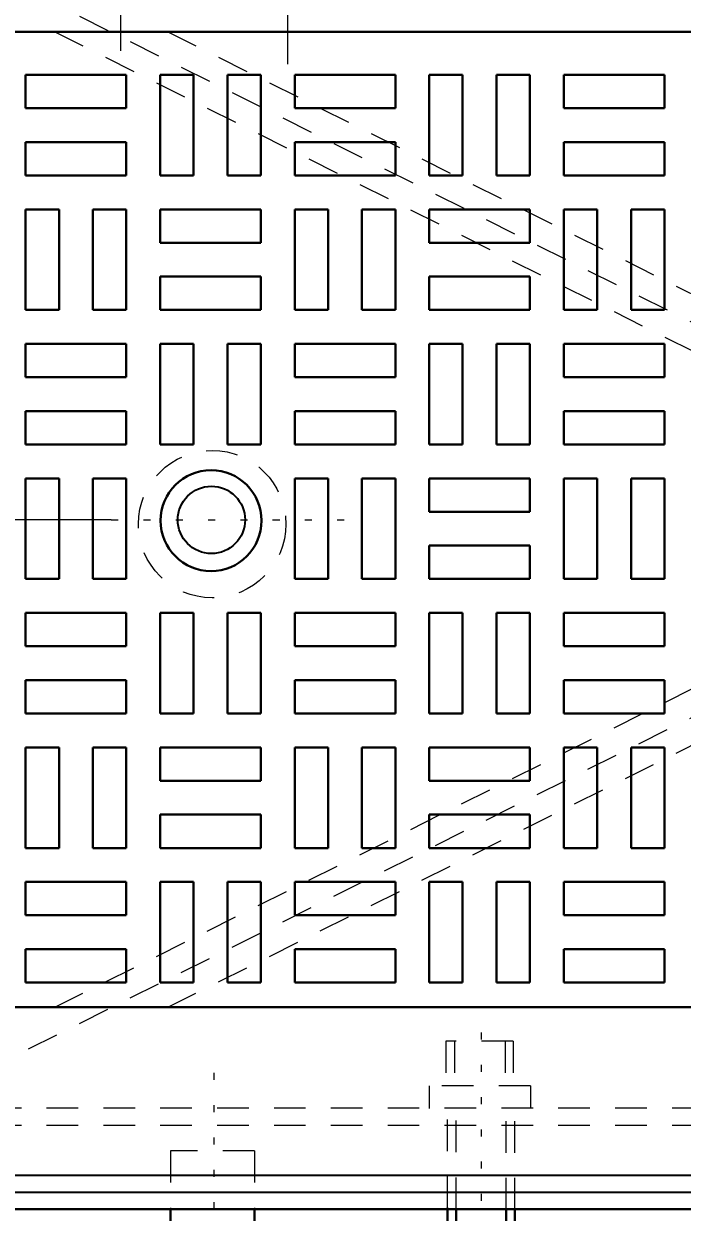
# Model space of a CAD drawing. Extents: x 312583 to 312854, y 144419 to 144597.
# Drawn here: x 312691.31 to 312700.69, y 144542.88 to 144559.81 of the extents above; entities that cross this region are included whole.
import ezdxf

# ---------------------------------------------------------------- set-up
doc = ezdxf.new("R2010")
doc.units = 0
doc.header["$LTSCALE"] = 0.3
doc.linetypes.add('DOTTED', pattern=[1.5, 0.3, -1.2])
doc.linetypes.add('SHORT_DASHED', pattern=[2.7, 1.5, -1.2])
doc.layers.add('1', color=7, linetype='Continuous', lineweight=40)
doc.layers.add('2', color=7, linetype='Continuous', lineweight=13)

msp = doc.modelspace()

# ---------------------------------------------------------------- linework, layer by layer
at = {"layer": '1', "linetype": 'SHORT_DASHED', "lineweight": 25}
for p, q in [((312689.2049, 144544.1186), (312723.7049, 144561.3686)), ((312689.2049, 144561.3686), (312723.7049, 144544.1186)), ((312691.7502, 144559.6973), (312705.6499, 144552.7436)), ((312693.3602, 144559.6973), (312706.4549, 144553.1499)), ((312691.7502, 144545.7976), (312705.6499, 144552.7436)), ((312693.3602, 144545.7976), (312706.4549, 144552.3449)), ((312698.2822, 144545.3146), (312697.3239, 144545.3146)), ((312697.3239, 144545.3146), (312697.3239, 144544.6783)), ((312697.4465, 144545.3146), (312697.4465, 144544.6783)), ((312698.1672, 144545.3146), (312698.1672, 144544.6783)), ((312698.2822, 144545.3146), (312698.2822, 144544.6783)), ((312697.0862, 144544.6783), (312697.0862, 144544.3563)), ((312698.5275, 144544.6783), (312697.0862, 144544.6783)), ((312698.5275, 144544.6783), (312698.5275, 144544.3563)), ((312689.2049, 144544.3639), (312723.7049, 144544.3639)), ((312697.3469, 144542.9379), (312697.3469, 144544.3639)), ((312697.4695, 144542.9226), (312697.4695, 144544.3639)), ((312698.1825, 144542.9149), (312698.1825, 144544.3639)), ((312698.3052, 144542.9149), (312698.3052, 144544.3639)), ((312694.5945, 144543.7506), (312693.3985, 144543.7506)), ((312693.3985, 144543.7506), (312693.3985, 144542.9149)), ((312694.5945, 144543.7506), (312694.5945, 144542.9226))]:
    msp.add_line(p, q, dxfattribs=at)
at = {"layer": '1'}
for p, q in [((312690.8762, 144559.6973), (312722.0259, 144559.6973)), ((312691.3362, 144559.0839), (312692.7699, 144559.0839)), ((312691.3362, 144558.6086), (312691.3362, 144559.0839)), ((312692.7699, 144558.6086), (312692.7699, 144559.0839)), ((312693.2529, 144559.0839), (312693.2529, 144557.6503)), ((312693.2529, 144559.0839), (312693.7282, 144559.0839)), ((312693.7282, 144559.0839), (312693.7282, 144557.6503)), ((312694.2112, 144559.0839), (312694.2112, 144557.6503)), ((312694.2112, 144559.0839), (312694.6865, 144559.0839)), ((312694.6865, 144559.0839), (312694.6865, 144557.6503)), ((312695.1695, 144559.0839), (312696.6032, 144559.0839)), ((312695.1695, 144558.6086), (312695.1695, 144559.0839)), ((312696.6032, 144558.6086), (312696.6032, 144559.0839)), ((312697.0862, 144559.0839), (312697.0862, 144557.6503)), ((312697.0862, 144559.0839), (312697.5615, 144559.0839)), ((312697.5615, 144559.0839), (312697.5615, 144557.6503)), ((312698.0445, 144559.0839), (312698.0445, 144557.6503)), ((312698.0445, 144559.0839), (312698.5199, 144559.0839)), ((312698.5199, 144559.0839), (312698.5199, 144557.6503)), ((312699.0029, 144559.0839), (312700.4365, 144559.0839)), ((312699.0029, 144558.6086), (312699.0029, 144559.0839)), ((312700.4365, 144558.6086), (312700.4365, 144559.0839)), ((312691.3362, 144558.6086), (312692.7699, 144558.6086)), ((312695.1695, 144558.6086), (312696.6032, 144558.6086)), ((312699.0029, 144558.6086), (312700.4365, 144558.6086)), ((312691.3362, 144558.1256), (312692.7699, 144558.1256)), ((312691.3362, 144557.6503), (312691.3362, 144558.1256)), ((312692.7699, 144557.6503), (312692.7699, 144558.1256)), ((312695.1695, 144558.1256), (312696.6032, 144558.1256)), ((312695.1695, 144557.6503), (312695.1695, 144558.1256)), ((312696.6032, 144557.6503), (312696.6032, 144558.1256)), ((312699.0029, 144558.1256), (312700.4365, 144558.1256)), ((312699.0029, 144557.6503), (312699.0029, 144558.1256)), ((312700.4365, 144557.6503), (312700.4365, 144558.1256)), ((312691.3362, 144557.6503), (312692.7699, 144557.6503)), ((312693.2529, 144557.6503), (312693.7282, 144557.6503)), ((312694.2112, 144557.6503), (312694.6865, 144557.6503)), ((312695.1695, 144557.6503), (312696.6032, 144557.6503)), ((312697.0862, 144557.6503), (312697.5615, 144557.6503)), ((312698.0445, 144557.6503), (312698.5199, 144557.6503)), ((312699.0029, 144557.6503), (312700.4365, 144557.6503)), ((312691.3362, 144557.1673), (312691.3362, 144555.7336)), ((312691.3362, 144557.1673), (312691.8115, 144557.1673)), ((312691.8115, 144557.1673), (312691.8115, 144555.7336)), ((312692.2945, 144557.1673), (312692.2945, 144555.7336)), ((312692.2945, 144557.1673), (312692.7699, 144557.1673)), ((312692.7699, 144557.1673), (312692.7699, 144555.7336)), ((312693.2529, 144557.1673), (312694.6865, 144557.1673)), ((312693.2529, 144556.6919), (312693.2529, 144557.1673)), ((312694.6865, 144556.6919), (312694.6865, 144557.1673)), ((312695.1695, 144557.1673), (312695.1695, 144555.7336)), ((312695.1695, 144557.1673), (312695.6449, 144557.1673)), ((312695.6449, 144557.1673), (312695.6449, 144555.7336)), ((312696.1279, 144557.1673), (312696.1279, 144555.7336)), ((312696.1279, 144557.1673), (312696.6032, 144557.1673)), ((312696.6032, 144557.1673), (312696.6032, 144555.7336)), ((312697.0862, 144557.1673), (312698.5199, 144557.1673)), ((312697.0862, 144556.6919), (312697.0862, 144557.1673)), ((312698.5199, 144556.6919), (312698.5199, 144557.1673)), ((312699.0029, 144557.1673), (312699.0029, 144555.7336)), ((312699.0029, 144557.1673), (312699.4782, 144557.1673)), ((312699.4782, 144557.1673), (312699.4782, 144555.7336)), ((312699.9612, 144557.1673), (312699.9612, 144555.7336)), ((312699.9612, 144557.1673), (312700.4365, 144557.1673)), ((312700.4365, 144557.1673), (312700.4365, 144555.7336)), ((312693.2529, 144556.6919), (312694.6865, 144556.6919)), ((312697.0862, 144556.6919), (312698.5199, 144556.6919)), ((312693.2529, 144556.2089), (312694.6865, 144556.2089)), ((312693.2529, 144555.7336), (312693.2529, 144556.2089)), ((312694.6865, 144555.7336), (312694.6865, 144556.2089)), ((312697.0862, 144556.2089), (312698.5199, 144556.2089)), ((312697.0862, 144555.7336), (312697.0862, 144556.2089)), ((312698.5199, 144555.7336), (312698.5199, 144556.2089)), ((312691.3362, 144555.7336), (312691.8115, 144555.7336)), ((312692.2945, 144555.7336), (312692.7699, 144555.7336)), ((312693.2529, 144555.7336), (312694.6865, 144555.7336)), ((312695.1695, 144555.7336), (312695.6449, 144555.7336)), ((312696.1279, 144555.7336), (312696.6032, 144555.7336)), ((312697.0862, 144555.7336), (312698.5199, 144555.7336)), ((312699.0029, 144555.7336), (312699.4782, 144555.7336)), ((312699.9612, 144555.7336), (312700.4365, 144555.7336)), ((312691.3362, 144555.2506), (312692.7699, 144555.2506)), ((312691.3362, 144554.7753), (312691.3362, 144555.2506)), ((312692.7699, 144554.7753), (312692.7699, 144555.2506)), ((312693.2529, 144555.2506), (312693.2529, 144553.8169)), ((312693.2529, 144555.2506), (312693.7282, 144555.2506)), ((312693.7282, 144555.2506), (312693.7282, 144553.8169)), ((312694.2112, 144555.2506), (312694.2112, 144553.8169)), ((312694.2112, 144555.2506), (312694.6865, 144555.2506)), ((312694.6865, 144555.2506), (312694.6865, 144553.8169)), ((312695.1695, 144555.2506), (312696.6032, 144555.2506)), ((312695.1695, 144554.7753), (312695.1695, 144555.2506)), ((312696.6032, 144554.7753), (312696.6032, 144555.2506)), ((312697.0862, 144555.2506), (312697.0862, 144553.8169)), ((312697.0862, 144555.2506), (312697.5615, 144555.2506)), ((312697.5615, 144555.2506), (312697.5615, 144553.8169)), ((312698.0445, 144555.2506), (312698.0445, 144553.8169)), ((312698.0445, 144555.2506), (312698.5199, 144555.2506)), ((312698.5199, 144555.2506), (312698.5199, 144553.8169)), ((312699.0029, 144555.2506), (312700.4365, 144555.2506)), ((312699.0029, 144554.7753), (312699.0029, 144555.2506)), ((312700.4365, 144554.7753), (312700.4365, 144555.2506)), ((312691.3362, 144554.7753), (312692.7699, 144554.7753)), ((312695.1695, 144554.7753), (312696.6032, 144554.7753)), ((312699.0029, 144554.7753), (312700.4365, 144554.7753)), ((312691.3362, 144554.2923), (312692.7699, 144554.2923)), ((312691.3362, 144553.8169), (312691.3362, 144554.2923)), ((312692.7699, 144553.8169), (312692.7699, 144554.2923)), ((312695.1695, 144554.2923), (312696.6032, 144554.2923)), ((312695.1695, 144553.8169), (312695.1695, 144554.2923)), ((312696.6032, 144553.8169), (312696.6032, 144554.2923)), ((312699.0029, 144554.2923), (312700.4365, 144554.2923)), ((312699.0029, 144553.8169), (312699.0029, 144554.2923)), ((312700.4365, 144553.8169), (312700.4365, 144554.2923)), ((312691.3362, 144553.8169), (312692.7699, 144553.8169)), ((312693.2529, 144553.8169), (312693.7282, 144553.8169)), ((312694.2112, 144553.8169), (312694.6865, 144553.8169)), ((312695.1695, 144553.8169), (312696.6032, 144553.8169)), ((312697.0862, 144553.8169), (312697.5615, 144553.8169)), ((312698.0445, 144553.8169), (312698.5199, 144553.8169)), ((312699.0029, 144553.8169), (312700.4365, 144553.8169)), ((312691.3362, 144553.3339), (312691.3362, 144551.9003)), ((312691.3362, 144553.3339), (312691.8115, 144553.3339)), ((312691.8115, 144553.3339), (312691.8115, 144551.9003)), ((312692.2945, 144553.3339), (312692.2945, 144551.9003)), ((312692.2945, 144553.3339), (312692.7699, 144553.3339)), ((312692.7699, 144553.3339), (312692.7699, 144551.9003)), ((312695.1695, 144553.3339), (312695.1695, 144551.9003)), ((312695.1695, 144553.3339), (312695.6449, 144553.3339)), ((312695.6449, 144553.3339), (312695.6449, 144551.9003)), ((312696.1279, 144553.3339), (312696.1279, 144551.9003)), ((312696.1279, 144553.3339), (312696.6032, 144553.3339)), ((312696.6032, 144553.3339), (312696.6032, 144551.9003)), ((312697.0862, 144553.3339), (312698.5199, 144553.3339)), ((312697.0862, 144552.8586), (312697.0862, 144553.3339)), ((312698.5199, 144552.8586), (312698.5199, 144553.3339)), ((312699.0029, 144553.3339), (312699.0029, 144551.9003)), ((312699.0029, 144553.3339), (312699.4782, 144553.3339)), ((312699.4782, 144553.3339), (312699.4782, 144551.9003)), ((312699.9612, 144553.3339), (312699.9612, 144551.9003)), ((312699.9612, 144553.3339), (312700.4365, 144553.3339)), ((312700.4365, 144553.3339), (312700.4365, 144551.9003)), ((312697.0862, 144552.8586), (312698.5199, 144552.8586)), ((312697.0862, 144552.3756), (312698.5199, 144552.3756)), ((312697.0862, 144551.9003), (312697.0862, 144552.3756)), ((312698.5199, 144551.9003), (312698.5199, 144552.3756)), ((312691.3362, 144551.9003), (312691.8115, 144551.9003)), ((312692.2945, 144551.9003), (312692.7699, 144551.9003)), ((312695.1695, 144551.9003), (312695.6449, 144551.9003)), ((312696.1279, 144551.9003), (312696.6032, 144551.9003)), ((312697.0862, 144551.9003), (312698.5199, 144551.9003)), ((312699.0029, 144551.9003), (312699.4782, 144551.9003)), ((312699.9612, 144551.9003), (312700.4365, 144551.9003)), ((312691.3362, 144551.4173), (312692.7699, 144551.4173)), ((312691.3362, 144550.9419), (312691.3362, 144551.4173)), ((312692.7699, 144550.9419), (312692.7699, 144551.4173)), ((312693.2529, 144551.4173), (312693.2529, 144549.9836)), ((312693.2529, 144551.4173), (312693.7282, 144551.4173)), ((312693.7282, 144551.4173), (312693.7282, 144549.9836)), ((312694.2112, 144551.4173), (312694.2112, 144549.9836)), ((312694.2112, 144551.4173), (312694.6865, 144551.4173)), ((312694.6865, 144551.4173), (312694.6865, 144549.9836)), ((312695.1695, 144551.4173), (312696.6032, 144551.4173)), ((312695.1695, 144550.9419), (312695.1695, 144551.4173)), ((312696.6032, 144550.9419), (312696.6032, 144551.4173)), ((312697.0862, 144551.4173), (312697.0862, 144549.9836)), ((312697.0862, 144551.4173), (312697.5615, 144551.4173)), ((312697.5615, 144551.4173), (312697.5615, 144549.9836)), ((312698.0445, 144551.4173), (312698.0445, 144549.9836)), ((312698.0445, 144551.4173), (312698.5199, 144551.4173)), ((312698.5199, 144551.4173), (312698.5199, 144549.9836)), ((312699.0029, 144551.4173), (312700.4365, 144551.4173)), ((312699.0029, 144550.9419), (312699.0029, 144551.4173)), ((312700.4365, 144550.9419), (312700.4365, 144551.4173)), ((312691.3362, 144550.9419), (312692.7699, 144550.9419)), ((312695.1695, 144550.9419), (312696.6032, 144550.9419)), ((312699.0029, 144550.9419), (312700.4365, 144550.9419)), ((312691.3362, 144550.4589), (312692.7699, 144550.4589)), ((312691.3362, 144549.9836), (312691.3362, 144550.4589)), ((312692.7699, 144549.9836), (312692.7699, 144550.4589)), ((312695.1695, 144550.4589), (312696.6032, 144550.4589)), ((312695.1695, 144549.9836), (312695.1695, 144550.4589)), ((312696.6032, 144549.9836), (312696.6032, 144550.4589)), ((312699.0029, 144550.4589), (312700.4365, 144550.4589)), ((312699.0029, 144549.9836), (312699.0029, 144550.4589)), ((312700.4365, 144549.9836), (312700.4365, 144550.4589)), ((312691.3362, 144549.9836), (312692.7699, 144549.9836)), ((312693.2529, 144549.9836), (312693.7282, 144549.9836)), ((312694.2112, 144549.9836), (312694.6865, 144549.9836)), ((312695.1695, 144549.9836), (312696.6032, 144549.9836)), ((312697.0862, 144549.9836), (312697.5615, 144549.9836)), ((312698.0445, 144549.9836), (312698.5199, 144549.9836)), ((312699.0029, 144549.9836), (312700.4365, 144549.9836)), ((312691.3362, 144549.5006), (312691.3362, 144548.0669)), ((312691.3362, 144549.5006), (312691.8115, 144549.5006)), ((312691.8115, 144549.5006), (312691.8115, 144548.0669)), ((312692.2945, 144549.5006), (312692.2945, 144548.0669)), ((312692.2945, 144549.5006), (312692.7699, 144549.5006)), ((312692.7699, 144549.5006), (312692.7699, 144548.0669)), ((312693.2529, 144549.5006), (312694.6865, 144549.5006)), ((312693.2529, 144549.0253), (312693.2529, 144549.5006)), ((312694.6865, 144549.0253), (312694.6865, 144549.5006)), ((312695.1695, 144549.5006), (312695.1695, 144548.0669)), ((312695.1695, 144549.5006), (312695.6449, 144549.5006)), ((312695.6449, 144549.5006), (312695.6449, 144548.0669)), ((312696.1279, 144549.5006), (312696.1279, 144548.0669)), ((312696.1279, 144549.5006), (312696.6032, 144549.5006)), ((312696.6032, 144549.5006), (312696.6032, 144548.0669)), ((312697.0862, 144549.5006), (312698.5199, 144549.5006)), ((312697.0862, 144549.0253), (312697.0862, 144549.5006)), ((312698.5199, 144549.0253), (312698.5199, 144549.5006)), ((312699.0029, 144549.5006), (312699.0029, 144548.0669)), ((312699.0029, 144549.5006), (312699.4782, 144549.5006)), ((312699.4782, 144549.5006), (312699.4782, 144548.0669)), ((312699.9612, 144549.5006), (312699.9612, 144548.0669)), ((312699.9612, 144549.5006), (312700.4365, 144549.5006)), ((312700.4365, 144549.5006), (312700.4365, 144548.0669)), ((312693.2529, 144549.0253), (312694.6865, 144549.0253)), ((312697.0862, 144549.0253), (312698.5199, 144549.0253)), ((312693.2529, 144548.5423), (312694.6865, 144548.5423)), ((312693.2529, 144548.0669), (312693.2529, 144548.5423)), ((312694.6865, 144548.0669), (312694.6865, 144548.5423)), ((312697.0862, 144548.5423), (312698.5199, 144548.5423)), ((312697.0862, 144548.0669), (312697.0862, 144548.5423)), ((312698.5199, 144548.0669), (312698.5199, 144548.5423)), ((312691.3362, 144548.0669), (312691.8115, 144548.0669)), ((312692.2945, 144548.0669), (312692.7699, 144548.0669)), ((312693.2529, 144548.0669), (312694.6865, 144548.0669)), ((312695.1695, 144548.0669), (312695.6449, 144548.0669)), ((312696.1279, 144548.0669), (312696.6032, 144548.0669)), ((312697.0862, 144548.0669), (312698.5199, 144548.0669)), ((312699.0029, 144548.0669), (312699.4782, 144548.0669)), ((312699.9612, 144548.0669), (312700.4365, 144548.0669)), ((312691.3362, 144547.5839), (312692.7699, 144547.5839)), ((312691.3362, 144547.1086), (312691.3362, 144547.5839)), ((312692.7699, 144547.1086), (312692.7699, 144547.5839)), ((312693.2529, 144547.5839), (312693.2529, 144546.1503)), ((312693.2529, 144547.5839), (312693.7282, 144547.5839)), ((312693.7282, 144547.5839), (312693.7282, 144546.1503)), ((312694.2112, 144547.5839), (312694.2112, 144546.1503)), ((312694.2112, 144547.5839), (312694.6865, 144547.5839)), ((312694.6865, 144547.5839), (312694.6865, 144546.1503)), ((312695.1695, 144547.5839), (312696.6032, 144547.5839)), ((312695.1695, 144547.1086), (312695.1695, 144547.5839)), ((312696.6032, 144547.1086), (312696.6032, 144547.5839)), ((312697.0862, 144547.5839), (312697.0862, 144546.1503)), ((312697.0862, 144547.5839), (312697.5615, 144547.5839)), ((312697.5615, 144547.5839), (312697.5615, 144546.1503)), ((312698.0445, 144547.5839), (312698.0445, 144546.1503)), ((312698.0445, 144547.5839), (312698.5199, 144547.5839)), ((312698.5199, 144547.5839), (312698.5199, 144546.1503)), ((312699.0029, 144547.5839), (312700.4365, 144547.5839)), ((312699.0029, 144547.1086), (312699.0029, 144547.5839)), ((312700.4365, 144547.1086), (312700.4365, 144547.5839)), ((312691.3362, 144547.1086), (312692.7699, 144547.1086)), ((312695.1695, 144547.1086), (312696.6032, 144547.1086)), ((312699.0029, 144547.1086), (312700.4365, 144547.1086)), ((312691.3362, 144546.6256), (312692.7699, 144546.6256)), ((312691.3362, 144546.1503), (312691.3362, 144546.6256)), ((312692.7699, 144546.1503), (312692.7699, 144546.6256)), ((312695.1695, 144546.6256), (312696.6032, 144546.6256)), ((312695.1695, 144546.1503), (312695.1695, 144546.6256)), ((312696.6032, 144546.1503), (312696.6032, 144546.6256)), ((312699.0029, 144546.6256), (312700.4365, 144546.6256)), ((312699.0029, 144546.1503), (312699.0029, 144546.6256)), ((312700.4365, 144546.1503), (312700.4365, 144546.6256)), ((312691.3362, 144546.1503), (312692.7699, 144546.1503)), ((312693.2529, 144546.1503), (312693.7282, 144546.1503)), ((312694.2112, 144546.1503), (312694.6865, 144546.1503)), ((312695.1695, 144546.1503), (312696.6032, 144546.1503)), ((312697.0862, 144546.1503), (312697.5615, 144546.1503)), ((312698.0445, 144546.1503), (312698.5199, 144546.1503)), ((312699.0029, 144546.1503), (312700.4365, 144546.1503)), ((312690.8762, 144545.7976), (312722.0259, 144545.7976)), ((312688.0012, 144542.9226), (312724.9009, 144542.9226)), ((312693.3985, 144542.9149), (312693.3985, 144539.6873)), ((312694.5945, 144542.9226), (312694.5945, 144539.6873)), ((312697.3469, 144541.7266), (312697.3469, 144542.9379)), ((312697.4695, 144541.7266), (312697.4695, 144542.9226)), ((312698.1825, 144541.7266), (312698.1825, 144542.9149)), ((312698.3052, 144541.7266), (312698.3052, 144542.9149))]:
    msp.add_line(p, q, dxfattribs=at)
at = {"layer": '1', "linetype": 'DOTTED', "lineweight": 13}
for p, q in [((312692.5552, 144552.7436), (312695.9822, 144552.7436)), ((312697.8299, 144540.7376), (312697.8299, 144545.4756))]:
    msp.add_line(p, q, dxfattribs=at)
at = {"layer": '1', "lineweight": 35}
for p, q in [((312688.4842, 144543.4056), (312724.4179, 144543.4056)), ((312688.2465, 144543.1603), (312724.6632, 144543.1603))]:
    msp.add_line(p, q, dxfattribs=at)
at = {"layer": '1', "linetype": 'SHORT_DASHED', "lineweight": 25}
msp.add_lwpolyline([(312689.2049, 144561.3686), (312689.2049, 144544.1186), (312723.7049, 144544.1186)], dxfattribs=at)
msp.add_circle((312693.9932, 144552.6823), 1.0502, dxfattribs=at)
at = {"layer": '1'}
msp.add_circle((312693.9778, 144552.7317), 0.7188, dxfattribs=at)
at = {"layer": '1', "lineweight": 35}
msp.add_circle((312693.9831, 144552.7426), 0.4792, dxfattribs=at)
at = {"layer": '2'}
for p, q in [((312692.6932, 144559.4289), (312692.6932, 144565.8383)), ((312695.0699, 144559.2373), (312695.0699, 144565.8383)), ((312692.5552, 144552.7436), (312684.8809, 144552.7436))]:
    msp.add_line(p, q, dxfattribs=at)
at = {"layer": '2', "linetype": 'DOTTED'}
msp.add_line((312694.0195, 144544.8623), (312694.0195, 144538.9973), dxfattribs=at)

doc.saveas('drawing.dxf')
